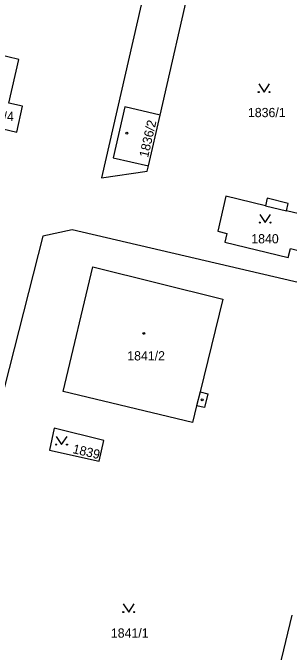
# Model space of a CAD drawing. Extents: x -733394 to -722299, y -1082822 to -1075049.
# Drawn here: x -728908.1 to -728857.2, y -1078421.6 to -1078303.8 of the extents above; entities that cross this region are included whole.
import ezdxf

# ---------------------------------------------------------------- set-up
doc = ezdxf.new("R2010")
doc.units = 0
for name, color, linetype in [('Hranice parcel', 7, 'Continuous'), ('Parcelní čísla', 7, 'Continuous'), ('Vnitřní kresba', 7, 'Continuous'), ('Značky budov', 7, 'Continuous'), ('Značky kultur', 7, 'Continuous')]:
    doc.layers.add(name, color=color, linetype=linetype)

msp = doc.modelspace()

# ---------------------------------------------------------------- linework, layer by layer
at = {"layer": 'Hranice parcel'}
msp.add_line((-728875.11, -1078492.27), (-728856.64, -1078414.75), dxfattribs=at)
for points in [[(-728883.1, -1078296.45), (-728891.8, -1078334.22), (-728883.33, -1078333), (-728883.11, -1078332.03), (-728880.96, -1078322.67), (-728875.09, -1078297.08)], [(-728917.16, -1078328.47), (-728911.03, -1078329.86), (-728909.98, -1078325.24), (-728907.41, -1078325.83), (-728906.32, -1078321.06), (-728908.9, -1078320.48), (-728907.01, -1078312.42), (-728913.18, -1078310.97)], [(-728868.86, -1078337.61), (-728870.34, -1078344.06), (-728868.69, -1078344.46), (-728869.06, -1078346.09), (-728857.33, -1078348.91), (-728856.95, -1078347.26), (-728855.01, -1078347.74), (-728854.96, -1078347.55), (-728853.6, -1078347.88), (-728853.16, -1078346.09), (-728854.52, -1078345.75), (-728853.42, -1078341.33), (-728853.66, -1078341.27), (-728853.33, -1078339.91), (-728854.97, -1078339.51), (-728855.3, -1078340.88), (-728857.67, -1078340.31), (-728857.34, -1078338.94), (-728861.24, -1078338), (-728861.56, -1078339.37), (-728868.86, -1078337.61)], [(-728843.66, -1078356.3), (-728897.19, -1078343.84), (-728902.59, -1078345), (-728915.93, -1078397.06), (-728917.32, -1078403.44), (-728917.4, -1078403.84), (-728925.87, -1078442.08), (-728875.11, -1078492.27)], [(-728874.23, -1078376.2), (-728874.97, -1078379.29), (-728898.88, -1078373.55), (-728893.37, -1078350.61), (-728869.39, -1078356.56), (-728873.61, -1078373.63), (-728872.16, -1078373.98), (-728872.78, -1078376.54), (-728874.23, -1078376.2)], [(-728891.35, -1078382.59), (-728900.52, -1078380.36), (-728901.36, -1078384.38), (-728892.2, -1078386.4), (-728891.35, -1078382.59)]]:
    msp.add_lwpolyline(points, dxfattribs=at)
at = {"layer": 'Vnitřní kresba'}
for p, q in [((-728887.49, -1078321.17), (-728889.64, -1078330.53)), ((-728880.96, -1078322.67), (-728887.49, -1078321.17)), ((-728889.64, -1078330.53), (-728883.11, -1078332.03)), ((-728861.56, -1078339.37), (-728857.67, -1078340.31)), ((-728873.61, -1078373.63), (-728874.23, -1078376.2))]:
    msp.add_line(p, q, dxfattribs=at)
at = {"layer": 'Značky budov'}
for centre in [(-728887.11, -1078326.01), (-728883.97, -1078362.87), (-728873.22, -1078375.1)]:
    msp.add_circle(centre, 0.175, dxfattribs=at)
at = {"layer": 'Značky kultur'}
for points in [[(-728862.79, -1078316.95), (-728861.79, -1078318.45), (-728860.79, -1078316.95)], [(-728862.59, -1078340.98), (-728861.59, -1078342.48), (-728860.59, -1078340.98)], [(-728900.14, -1078381.86), (-728899.14, -1078383.36), (-728898.14, -1078381.86)], [(-728887.76, -1078412.7), (-728886.76, -1078414.2), (-728885.76, -1078412.7)]]:
    msp.add_lwpolyline(points, dxfattribs=at)
for centre in [(-728862.79, -1078318.45), (-728860.79, -1078318.45), (-728862.59, -1078342.48), (-728860.59, -1078342.48), (-728900.14, -1078383.36), (-728898.14, -1078383.36), (-728887.76, -1078414.2), (-728885.76, -1078414.2)]:
    msp.add_circle(centre, 0.1, dxfattribs=at)

# ---------------------------------------------------------------- texts
at = {"layer": 'Parcelní čísla'}
for s, p in [('1836/1', (-728864.77, -1078323.06)), ('1836/4', (-728914.9, -1078323.78)), ('1840', (-728864.15, -1078346.3)), ('1841/2', (-728887.03, -1078367.86)), ('1841/1', (-728890.05, -1078418.91))]:
    msp.add_text(s, height=1.7, dxfattribs=at).set_placement(p)
for s, rotation, p in [('1836/2', 77, (-728883.2, -1078330.6)), ('1839', 347, (-728897.21, -1078384.91))]:
    msp.add_text(s, height=1.7, rotation=rotation, dxfattribs=at).set_placement(p)

doc.saveas('drawing.dxf')
